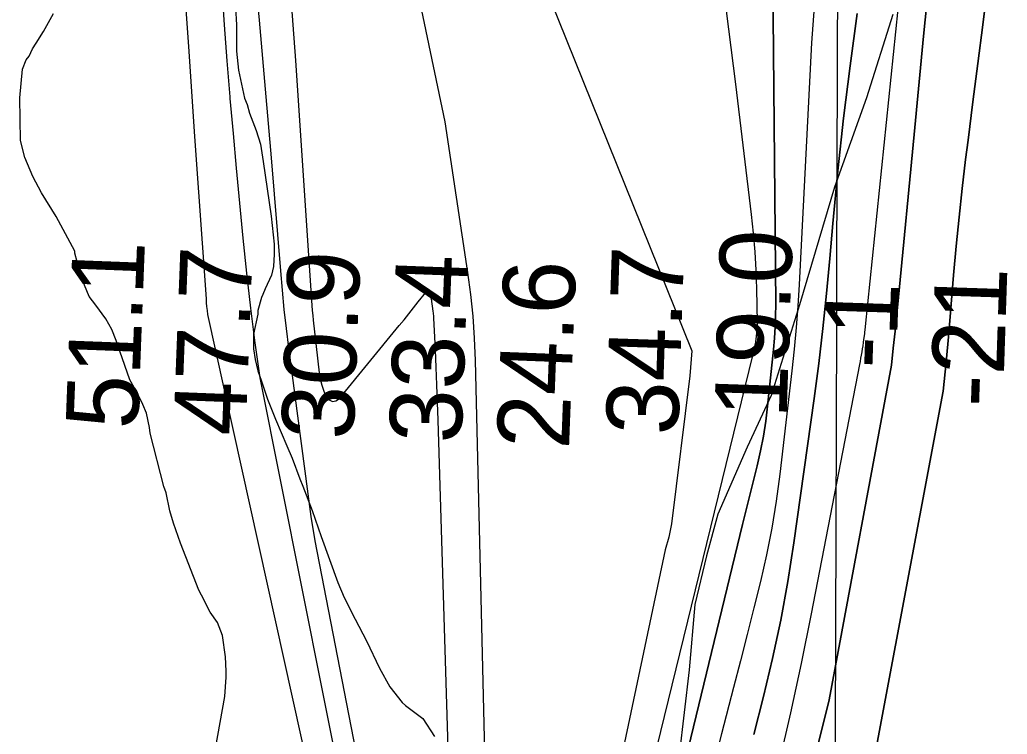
# Model space of a CAD drawing. Extents: x 3161665 to 3199565, y 885729 to 911164.
# Drawn here: x 3175594 to 3176510, y 898905 to 899568 of the extents above; entities that cross this region are included whole.
import ezdxf

# ---------------------------------------------------------------- set-up
doc = ezdxf.new("R2010")
doc.units = 0
for name, color, linetype in [('V-GRID-MAJR', 7, 'Continuous'), ('V-RIVR-EDGE', 7, 'Continuous'), ('V-RIVR-RANG', 7, 'Continuous'), ('V-SITE-VEGE', 7, 'Continuous'), ('V-TOPO-DPTH', 7, 'Continuous'), ('V-TOPO-MAJR', 7, 'Continuous'), ('V-TOPO-MINR', 7, 'Continuous'), ('V-TOPO-WATR', 7, 'Continuous')]:
    doc.layers.add(name, color=color, linetype=linetype)

msp = doc.modelspace()

# ---------------------------------------------------------------- linework, layer by layer
at = {"layer": 'V-GRID-MAJR'}
msp.add_spline([(3176327.96, 891166.6), (3176345.58, 897226.3), (3176363.22, 903289.08), (3176380.86, 909351.9), (3176380.87, 909354.94)], degree=3, dxfattribs=at)
at = {"layer": 'V-RIVR-EDGE'}
msp.add_lwpolyline([(3176403.71, 899572.55), (3176379.2, 899495.35), (3176349.43, 899412.45), (3176317.21, 899303.33), (3176290.77, 899219.46), (3176268.71, 899171.35), (3176241.38, 899109.43), (3176230.79, 899070.83), (3176220.19, 899025.55), (3176214.79, 898965), (3176205.54, 898885.86)], dxfattribs=at)
at = {"layer": 'V-SITE-VEGE'}
for points in [[(3175794.44, 899579.08), (3175795.15, 899563.06), (3175795.2, 899538.37), (3175797.24, 899521.02), (3175802.64, 899495), (3175805.32, 899489), (3175807.34, 899480.99), (3175813.39, 899464.99), (3175817.42, 899452.32), (3175820.12, 899436.31), (3175827.58, 899385.6), (3175830.31, 899359.57), (3175830.32, 899350.23), (3175829.68, 899338.88), (3175827.7, 899330.87), (3175821.72, 899318.18), (3175819.73, 899312.83), (3175818.4, 899310.16), (3175815.09, 899298.14), (3175815.1, 899294.8), (3175811.13, 899276.1), (3175811.16, 899262.76), (3175812.52, 899252.75), (3175815.22, 899242.07), (3175818.57, 899232.74), (3175823.95, 899216.07), (3175831.33, 899197.39), (3175842.07, 899172.72), (3175846.77, 899161.39), (3175854.15, 899142.05), (3175856.83, 899135.38), (3175865.56, 899112.71), (3175873.62, 899088.7), (3175889.07, 899046.02), (3175895.1, 899032.02)], [(3175777.69, 899009.06), (3175770.99, 899018.39), (3175762.95, 899034.39), (3175760.27, 899039.06), (3175743.49, 899082.4), (3175736.77, 899101.08), (3175733.41, 899112.41), (3175730.04, 899129.09), (3175728.02, 899135.09), (3175715.23, 899184.45), (3175714.55, 899189.79), (3175711.85, 899203.14), (3175708.5, 899211.14), (3175703.13, 899221.8), (3175696.43, 899233.8), (3175687.03, 899260.48), (3175683.67, 899270.48), (3175679.64, 899280.49), (3175674.28, 899290.48), (3175664.91, 899303.15), (3175658.88, 899311.14), (3175649.49, 899333.81), (3175647.47, 899343.15), (3175645.45, 899351.16), (3175645.44, 899353.16), (3175643.43, 899357.16), (3175628.02, 899385.16), (3175614.62, 899407.15), (3175606.58, 899422.49), (3175599.2, 899439.82), (3175595.16, 899455.83), (3175594.41, 899495.21), (3175597.01, 899521.91), (3175600.33, 899530.59), (3175602.99, 899533.94), (3175606.32, 899540.62), (3175609.64, 899545.97), (3175616.29, 899556.66), (3175625.6, 899573.36)], [(3175895.1, 899032.02), (3175905.16, 899012.01), (3175915.88, 898992.02), (3175927.95, 898966.68), (3175937.33, 898949.35), (3175948.72, 898934.69), (3175952.06, 898932.03), (3175968.1, 898920.05), (3175978.82, 898903.39)], [(3175775.95, 898892.26), (3175784.52, 898940.33), (3175785.81, 898958.36), (3175785.8, 898963.7), (3175785.1, 898977.04), (3175782.39, 898997.06), (3175777.69, 899009.06)]]:
    msp.add_lwpolyline(points, dxfattribs=at)
at = {"layer": 'V-TOPO-DPTH'}
for points in [[(3175892.42, 900067.15), (3176217.36, 899260.91), (3176215.37, 899237.72), (3176198.32, 899100.39), (3176196.01, 899088.14), (3176192.73, 899076.23), (3176059.4, 898445.35), (3176059, 898440.46), (3176058.78, 898437.54), (3176058.52, 898434.59), (3176058.02, 898429.7), (3175941.15, 897367.61)], [(3176441.38, 899643.65), (3176432.17, 899552.51), (3176423.26, 899461.33), (3176408.88, 899310.35), (3176407.34, 899294.64), (3176405.74, 899278.94), (3176404.04, 899263.25), (3176402.28, 899247.56), (3176344.48, 898937.13), (3176331.75, 898885.11)], [(3176331.75, 898885.11), (3176344.48, 898937.13), (3176402.28, 899247.56), (3176404.04, 899263.25), (3176405.74, 899278.94), (3176407.34, 899294.64), (3176408.88, 899310.35), (3176423.26, 899461.33), (3176432.17, 899552.51), (3176441.38, 899643.65)], [(3176088.34, 898227.01), (3176091.37, 898256.67), (3176094.26, 898286.34), (3176104.44, 898395.48), (3176106.74, 898419.72), (3176109.08, 898443.95), (3176111.5, 898468.18), (3176264.25, 899099.9), (3176267.73, 899113.49), (3176271.17, 899127.08), (3176274.57, 899140.69), (3176277.93, 899154.3), (3176281, 899167.96), (3176283.68, 899181.7), (3176285.8, 899195.53), (3176287.55, 899209.43), (3176293.07, 899262.14), (3176293.98, 899272.52), (3176294.65, 899282.9), (3176294.97, 899293.31), (3176295.05, 899303.72), (3176291.96, 899637.99)], [(3176088.34, 898227.01), (3176091.37, 898256.67), (3176094.26, 898286.34), (3176104.44, 898395.48), (3176106.74, 898419.72), (3176109.08, 898443.95), (3176111.5, 898468.18), (3176264.25, 899099.9), (3176267.73, 899113.49), (3176271.17, 899127.08), (3176274.57, 899140.69), (3176277.93, 899154.3), (3176281, 899167.96), (3176283.68, 899181.7), (3176285.8, 899195.53), (3176287.55, 899209.43), (3176293.07, 899262.14), (3176293.98, 899272.52), (3176294.65, 899282.9), (3176294.97, 899293.31), (3176295.05, 899303.72), (3176291.96, 899637.99)], [(3176491.48, 899598.44), (3176486.91, 899562.81), (3176482.35, 899527.17), (3176477.83, 899491.53), (3176473.34, 899455.89), (3176471.1, 899438.08), (3176467.91, 899411.32), (3176464.96, 899384.54), (3176462.35, 899357.72), (3176459.98, 899330.87), (3176457.72, 899304.02), (3176455.38, 899277.17), (3176452.92, 899250.33), (3176450.37, 899223.5), (3176340.23, 898637.28), (3176335.9, 898620.42), (3176332.04, 898603.42), (3176312.24, 898506.64), (3176306.95, 898478.84), (3176302.18, 898450.96), (3176298.17, 898422.96), (3176181.6, 897552.29)], [(3176181.6, 897552.29), (3176298.17, 898422.96), (3176302.18, 898450.96), (3176306.95, 898478.84), (3176312.24, 898506.64), (3176332.04, 898603.42), (3176335.9, 898620.42), (3176340.23, 898637.28), (3176450.37, 899223.5), (3176452.92, 899250.33), (3176455.38, 899277.17), (3176457.72, 899304.02), (3176459.98, 899330.87), (3176462.35, 899357.72), (3176464.96, 899384.54), (3176467.91, 899411.32), (3176471.1, 899438.08), (3176473.34, 899455.89), (3176477.83, 899491.53), (3176482.35, 899527.17), (3176486.91, 899562.81), (3176491.48, 899598.44)], [(3176274.92, 898905.16), (3176283.85, 898940.3), (3176283.88, 898940.41), (3176292.21, 898975.73), (3176299.77, 899011.2), (3176306.18, 899046.9), (3176311.82, 899082.75), (3176330.64, 899216.54), (3176334.93, 899248.94), (3176338.85, 899281.39), (3176342.24, 899313.89), (3176345.27, 899346.43), (3176348.03, 899378.91), (3176352.62, 899427.67), (3176357.81, 899476.36), (3176363.92, 899524.94), (3176370.62, 899573.45)], [(3176370.62, 899573.45), (3176363.92, 899524.94), (3176357.81, 899476.36), (3176352.62, 899427.67), (3176348.03, 899378.91), (3176345.27, 899346.43), (3176342.24, 899313.89), (3176338.85, 899281.39), (3176334.93, 899248.94), (3176330.64, 899216.54), (3176311.82, 899082.75), (3176306.18, 899046.9), (3176299.77, 899011.2), (3176292.21, 898975.73), (3176283.88, 898940.41), (3176283.85, 898940.3), (3176274.92, 898905.16)]]:
    msp.add_lwpolyline(points, dxfattribs=at)
at = {"layer": 'V-TOPO-MAJR'}
msp.add_lwpolyline([(3175810.23, 899630.91), (3175816.19, 899567.13), (3175821.84, 899503.33), (3175827.28, 899439.51), (3175835.95, 899334.82), (3175837.55, 899317), (3175839.32, 899299.2), (3175841.35, 899281.43), (3175843.55, 899263.68), (3175864.08, 899107.15), (3175867.97, 899084.62), (3175987.28, 898470.82), (3175987.97, 898455.14), (3175988.32, 898439.46), (3175988.18, 898423.78), (3175987.71, 898408.09), (3175869.99, 897368.17)], dxfattribs=at)
at = {"layer": 'V-TOPO-MINR'}
for points in [[(3175861.71, 900077.87), (3175988.43, 899473.1), (3176009.44, 899333.35), (3176012.1, 899313.07), (3176014.24, 899292.75), (3176015.63, 899272.35), (3176016.5, 899251.92), (3176025.11, 898889.24), (3176026.53, 898814.52), (3176027.46, 898739.8), (3176027.69, 898665.07), (3176027.43, 898590.33), (3176026.76, 898509.34), (3176026.2, 898475.11), (3176025.26, 898440.89), (3176023.77, 898406.69), (3175919.21, 897340.54)], [(3175892.42, 900067.15), (3176217.36, 899260.91), (3176215.37, 899237.72), (3176198.32, 899100.39), (3176196.01, 899088.14), (3176192.73, 899076.23), (3176059.4, 898445.35), (3176059, 898440.46), (3176058.78, 898437.54), (3176058.52, 898434.59), (3176058.02, 898429.7), (3175941.15, 897367.61)], [(3176441.38, 899643.65), (3176432.17, 899552.51), (3176423.26, 899461.33), (3176408.88, 899310.35), (3176407.34, 899294.64), (3176405.74, 899278.94), (3176404.04, 899263.25), (3176402.28, 899247.56), (3176344.48, 898937.13), (3176331.75, 898885.11)], [(3175745.64, 899617.04), (3175751.02, 899538.2), (3175756.49, 899459.37), (3175767.03, 899308.88), (3175767.31, 899305.3), (3175767.63, 899301.72), (3175768.02, 899298.14), (3175768.44, 899294.57), (3175957.57, 898439.71), (3175957.76, 898439.08), (3175957.82, 898438.29), (3175957.82, 898438.26), (3175957.81, 898437.99), (3175957.79, 898437.89), (3175822.77, 897339.02)], [(3175843.6, 899617.08), (3175850.03, 899529.83), (3175864.83, 899307.41), (3175865.17, 899302.81), (3175865.55, 899298.22), (3175866, 899293.63), (3175866.48, 899289.05), (3175871.98, 899240.45), (3175872.93, 899234.66), (3175874.25, 899228.97), (3175876.12, 899223.44), (3175878.36, 899218.02), (3175881.2, 899215.21), (3175884.21, 899213.79), (3175887.47, 899214.45), (3175890.9, 899216.48), (3175946.15, 899284.09), (3175950.59, 899289.57), (3175955.02, 899295.06), (3175959.41, 899300.58), (3175963.77, 899306.12), (3175970.66, 899314.91), (3175971.51, 899315.44), (3175972.32, 899315.63), (3175973.09, 899315.29), (3175973.82, 899314.61), (3175974.42, 899313.28), (3175975.6, 899309.09), (3175977.36, 899297.41), (3175977.58, 899295.81), (3175977.89, 899292.58), (3175978, 899290.96), (3175979.4, 899261.68), (3175980.13, 899245.42), (3175980.81, 899229.16), (3175981.41, 899212.89), (3175981.95, 899196.62), (3176003.6, 898487.36)], [(3176333.85, 899621.54), (3176328.24, 899546.25), (3176316.68, 899322.36), (3176315.46, 899302.29), (3176313.98, 899282.24), (3176312.12, 899262.22), (3176310, 899242.22), (3176298.97, 899146.53), (3176295.58, 899121.44), (3176291.55, 899096.47), (3176286.54, 899071.67), (3176280.9, 899046.99), (3176274.74, 899022.41), (3176268.54, 898997.84), (3176262.28, 898973.28), (3176255.99, 898948.73), (3176244.95, 898905.85), (3176233.1, 898859.87)], [(3176412.65, 899619.69), (3176377.96, 899283.2), (3176377.61, 899279.93), (3176377.41, 899278.3), (3176377.21, 899276.67), (3176376.54, 899271.35), (3176376.16, 899268.43), (3176375.74, 899265.52), (3176375.29, 899262.61), (3176374.81, 899259.71), (3176374.3, 899256.81), (3176373.78, 899253.91), (3176373.24, 899251.01), (3176372.69, 899248.12), (3176328.05, 899016.86), (3176318.75, 898970.98), (3176308.88, 898925.23), (3176298.17, 898879.68)], [(3175781.64, 899596.03), (3175783.76, 899562.77), (3175786.27, 899529.53), (3175789.05, 899496.32), (3175789.19, 899494.77), (3175792.14, 899462.35), (3175795.12, 899429.93), (3175798.17, 899397.51), (3175801.26, 899365.1), (3175804.62, 899332.72), (3175808.29, 899300.38), (3175812.44, 899268.09), (3175816.91, 899235.85), (3175972.55, 898454.59), (3175972.89, 898446.73), (3175973.07, 898438.88), (3175973, 898431.02), (3175845.94, 897388.44)], [(3176181.6, 897552.29), (3176298.17, 898422.96), (3176302.18, 898450.96), (3176306.95, 898478.84), (3176312.24, 898506.64), (3176332.04, 898603.42), (3176335.9, 898620.42), (3176340.23, 898637.28), (3176450.37, 899223.5), (3176452.92, 899250.33), (3176455.38, 899277.17), (3176457.72, 899304.02), (3176459.98, 899330.87), (3176462.35, 899357.72), (3176464.96, 899384.54), (3176467.91, 899411.32), (3176471.1, 899438.08), (3176473.34, 899455.89), (3176477.83, 899491.53), (3176482.35, 899527.17), (3176486.91, 899562.81), (3176491.48, 899598.44)], [(3176249.01, 899575.83), (3176257.78, 899507.92), (3176272.45, 899387.05), (3176274.27, 899369.86), (3176275.73, 899352.64), (3176276.65, 899335.38), (3176277.22, 899318.1), (3176277.76, 899286.91), (3176277.72, 899283.5), (3176277.47, 899280.1), (3176276.57, 899271.53), (3176275.93, 899266.91), (3176275.49, 899264.63), (3176274.43, 899260.08), (3176273.87, 899257.81), (3176088.17, 898498.82)], [(3176370.62, 899573.45), (3176363.92, 899524.94), (3176357.81, 899476.36), (3176352.62, 899427.67), (3176348.03, 899378.91), (3176345.27, 899346.43), (3176342.24, 899313.89), (3176338.85, 899281.39), (3176334.93, 899248.94), (3176330.64, 899216.54), (3176311.82, 899082.75), (3176306.18, 899046.9), (3176299.77, 899011.2), (3176292.21, 898975.73), (3176283.88, 898940.41), (3176283.85, 898940.3), (3176274.92, 898905.16)]]:
    msp.add_lwpolyline(points, dxfattribs=at)
at = {"layer": 'V-TOPO-WATR'}
msp.add_lwpolyline([(3176291.96, 899637.99), (3176295.05, 899303.72), (3176294.97, 899293.31), (3176294.65, 899282.9), (3176293.98, 899272.52), (3176293.07, 899262.14), (3176287.55, 899209.43), (3176285.8, 899195.53), (3176283.68, 899181.7), (3176281, 899167.96), (3176277.93, 899154.3), (3176274.57, 899140.69), (3176271.17, 899127.08), (3176267.73, 899113.49), (3176264.25, 899099.9), (3176111.5, 898468.18), (3176109.08, 898443.95), (3176106.74, 898419.72), (3176104.44, 898395.48), (3176094.26, 898286.34), (3176091.37, 898256.67), (3176088.34, 898227.01)], dxfattribs=at)

# ---------------------------------------------------------------- texts
at = {"layer": 'V-RIVR-RANG'}
for s, rotation, p in [('19.0', 88.10944, (3176305.09, 899197.62)), ('51.1', 87.81833, (3175703.84, 899187.5)), ('47.7', 87.81833, (3175803.68, 899181.56)), ('30.9', 87.81833, (3175903.61, 899177.73)), ('34.7', 88.10944, (3176204.51, 899181.94)), ('33.4', 87.81833, (3176003.55, 899174.42)), ('24.6', 87.81833, (3176103.42, 899169.01)), ('-21', 88.10944, (3176505.53, 899207.89)), ('-1', 88.10944, (3176406.66, 899243.62))]:
    msp.add_text(s, height=67, rotation=rotation, dxfattribs=at).set_placement(p)

doc.saveas('drawing.dxf')
